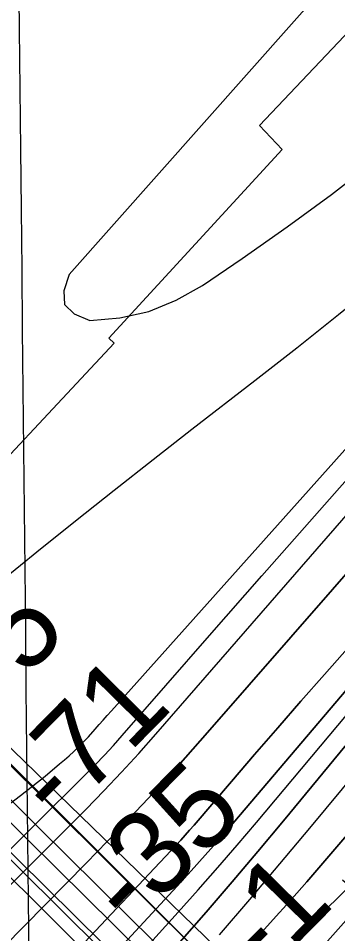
# Model space of a CAD drawing. Extents: x 3625074 to 3663148, y 511451 to 537151.
# Drawn here: x 3650321 to 3650573, y 526251 to 526974 of the extents above; entities that cross this region are included whole.
import ezdxf

# ---------------------------------------------------------------- set-up
doc = ezdxf.new("R2010")
doc.units = 0
for name, color, linetype in [('V-BRDG-OTLN', 7, 'Continuous'), ('V-GRID-MAJR', 7, 'Continuous'), ('V-RAIL-TRAK', 7, 'Continuous'), ('V-RIVR-EDGE', 7, 'Continuous'), ('V-RIVR-RANG', 7, 'Continuous'), ('V-ROAD-CNTR', 7, 'Continuous'), ('V-RRAP-RVMT', 7, 'Continuous'), ('V-TOPO-DPTH', 7, 'Continuous'), ('V-TOPO-MAJR', 7, 'Continuous'), ('V-TOPO-MINR', 7, 'Continuous'), ('V-TOPO-WATR', 7, 'Continuous')]:
    doc.layers.add(name, color=color, linetype=linetype)

msp = doc.modelspace()

# ---------------------------------------------------------------- linework, layer by layer
at = {"layer": 'V-BRDG-OTLN'}
for points in [[(3650466.619, 526233.376), (3650432.7800000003, 526266.924), (3650263.56, 526434.692), (3650110.1520000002, 526589.699), (3649551.378, 527141.481), (3649438.416, 527260.56), (3649318.176, 527382.0210000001), (3649216.966, 527481.724), (3649129.107, 527568.545), (3649032.089, 527665.561), (3648927.4280000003, 527765.202), (3648828.389, 527859.42), (3648732.776, 527955.078), (3648616.7630000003, 528071.781), (3648524.021, 528161.277), (3648427.755, 528254.854), (3648322.355, 528357.2440000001), (3648234.446, 528446.825), (3648138.069, 528546.6140000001), (3648031.9420000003, 528651.064)], [(3648029.22, 528580.951), (3648152.3710000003, 528459.406), (3648235.089, 528375.047), (3648419.215, 528194.649), (3648581.599, 528033.199), (3648719.378, 527896.169), (3648844.5, 527772.034), (3648990.082, 527623.405), (3649174.282, 527438.865), (3649345.787, 527269.291), (3649514.0300000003, 527104.23), (3650072.805, 526552.45), (3650226.2120000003, 526397.441), (3650418.732, 526206.574)], [(3650445.934, 526165.501), (3650249.6, 526360.237), (3650298.863, 526413.02), (3650495.41, 526222.786)]]:
    msp.add_lwpolyline(points, dxfattribs=at)
at = {"layer": 'V-GRID-MAJR'}
msp.add_spline([(3650422.676, 517072.001), (3650361, 523129.575), (3650299.292, 529190.233), (3650237.5840000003, 535250.906), (3650237.5530000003, 535253.975)], degree=3, dxfattribs=at)
at = {"layer": 'V-RAIL-TRAK'}
for points in [[(3651176.9250000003, 525480.6950000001), (3651175.438, 525482.755), (3651162.017, 525499.653), (3651148.586, 525516.242), (3651135.002, 525532.704), (3651121.2600000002, 525549.034), (3651107.366, 525565.238), (3651093.319, 525581.313), (3651079.1240000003, 525597.251), (3651064.776, 525613.057), (3651050.282, 525628.728), (3651035.6410000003, 525644.26), (3651020.855, 525659.657), (3651005.8740000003, 525674.964), (3650821.683, 525855.299), (3650657.99, 526017.836), (3650337.251, 526334.68), (3650200.256, 526471.245), (3650079.715, 526591.307), (3649343.958, 527321.085), (3648906.186, 527750.5380000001)], [(3650648.8740000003, 526008.643), (3650328.127, 526325.495), (3650191.112, 526462.076), (3650070.5870000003, 526582.123), (3649334.869, 527311.865), (3648897.1240000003, 527741.291)]]:
    msp.add_lwpolyline(points, dxfattribs=at)
at = {"layer": 'V-RIVR-EDGE'}
msp.add_lwpolyline([(3650439.7124333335, 526147.384439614), (3650583.542914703, 526289.9065267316), (3650641.4069739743, 526384.0147268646), (3650731.776054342, 526513.4618227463), (3650774.5162543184, 526560.7819424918), (3650831.1544324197, 526644.6876211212), (3650867.319283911, 526703.4302058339), (3650910.028310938, 526738.1435433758), (3650995.5473059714, 526848.3921798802), (3651065.9498638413, 526914.8543508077), (3651174.9660666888, 527059.2635035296)], dxfattribs=at)
at = {"layer": 'V-ROAD-CNTR'}
for points in [[(3648031.9420000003, 528651.064), (3648138.069, 528546.6140000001), (3648234.446, 528446.825), (3648322.355, 528357.2440000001), (3648427.755, 528254.854), (3648524.021, 528161.277), (3648616.7630000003, 528071.781), (3648732.776, 527955.078), (3648828.389, 527859.42), (3648927.4280000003, 527765.202), (3649032.089, 527665.561), (3649129.107, 527568.545), (3649216.966, 527481.724), (3649318.176, 527382.0210000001), (3649438.416, 527260.56), (3650466.619, 526233.376)], [(3648202.45, 528409.127), (3649482.494, 527137.642), (3650569.2800000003, 526064.007)]]:
    msp.add_lwpolyline(points, dxfattribs=at)
at = {"layer": 'V-RRAP-RVMT'}
for points in [[(3650258.6460000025, 526570.0280000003), (3650396.6790000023, 526717.0630000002), (3650392.2980000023, 526721.1820000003), (3650529.2900000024, 526870.1150000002), (3650511.2640000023, 526889.0130000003), (3650659.6110000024, 527045.4040000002), (3650689.8050000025, 527016.8120000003), (3650820.8100000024, 527163.4040000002), (3650815.2010000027, 527168.5400000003), (3650956.6990000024, 527319.3020000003), (3650939.5870000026, 527335.4790000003), (3651078.7220000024, 527480.7920000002), (3651071.6530000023, 527487.3000000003), (3651211.3750000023, 527632.3700000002), (3651209.3340000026, 527634.5750000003), (3651358.7770000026, 527788.6570000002), (3651397.2040000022, 527750.8000000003)], [(3650576.7565261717, 526293.7022029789), (3650594.3980000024, 526278.5060000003), (3650451.4890000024, 526117.6280000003), (3650449.6780000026, 526119.2410000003), (3650319.3340000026, 525968.4000000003), (3650314.8860000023, 525971.7540000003), (3650181.5610000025, 525818.2390000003), (3650168.8170000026, 525829.1190000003), (3650031.4510000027, 525678.4230000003), (3650023.8470000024, 525684.5260000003), (3649886.6090000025, 525534.6540000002), (3649874.9150000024, 525545.4450000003)]]:
    msp.add_lwpolyline(points, dxfattribs=at)
at = {"layer": 'V-TOPO-DPTH'}
for points in [[(3651692.062368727, 527558.7350356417), (3650997.9147449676, 526878.5177507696), (3650979.8977189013, 526860.8630935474), (3650961.8801607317, 526843.2089794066), (3650943.8618044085, 526825.5556798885), (3650925.8429159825, 526807.902923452), (3650892.963706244, 526775.6932542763), (3650891.4016029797, 526774.1290589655), (3650888.359342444, 526770.9229111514), (3650886.8791851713, 526769.2809586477), (3650871.263378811, 526751.5718875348), (3650862.04407572, 526741.0150256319), (3650852.892995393, 526730.3999187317), (3650843.8442492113, 526719.6974443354), (3650834.863725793, 526708.9367249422), (3650530.2897862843, 526340.4055157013), (3650510.088765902, 526316.2095662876), (3650489.728242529, 526292.1499695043), (3650469.128464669, 526268.2949016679), (3650448.3691838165, 526244.5761864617)], [(3650448.3691838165, 526244.5761864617), (3650469.128464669, 526268.2949016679), (3650489.728242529, 526292.1499695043), (3650510.088765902, 526316.2095662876), (3650530.2897862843, 526340.4055157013), (3650834.863725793, 526708.9367249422), (3650843.8442492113, 526719.6974443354), (3650852.892995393, 526730.3999187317), (3650862.04407572, 526741.0150256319), (3650871.263378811, 526751.5718875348), (3650886.8791851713, 526769.2809586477), (3650888.359342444, 526770.9229111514), (3650891.4016029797, 526774.1290589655), (3650892.963706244, 526775.6932542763), (3650925.8429159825, 526807.902923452), (3650943.8618044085, 526825.5556798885), (3650961.8801607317, 526843.2089794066), (3650979.8977189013, 526860.8630935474), (3650997.9147449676, 526878.5177507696), (3651692.062368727, 527558.7350356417)], [(3651702.264755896, 527490.0059608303), (3650965.1996632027, 526754.5239910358), (3650951.737757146, 526740.8675196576), (3650938.4288470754, 526727.0659302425), (3650925.3494309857, 526713.0466637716), (3650912.4230108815, 526698.8822792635), (3650588.450537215, 526337.9473995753), (3650580.391751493, 526328.8956943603), (3650572.382252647, 526319.8009367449), (3650564.4466841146, 526310.6416005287), (3650556.5604024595, 526301.4392119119), (3650548.67210848, 526292.238632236), (3650540.7318458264, 526283.083515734), (3650532.7136301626, 526273.9965939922), (3650524.6434458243, 526264.9551354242), (3650407.0184055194, 526134.3017048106)], [(3650364.8187106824, 526235.3781282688), (3650445.598814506, 526321.0954960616), (3650449.1837215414, 526324.955293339), (3650452.7306778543, 526328.849159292), (3650456.220708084, 526332.7941282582), (3650459.6727875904, 526336.7731659), (3650489.180573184, 526371.2885408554), (3650507.411387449, 526392.5044640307), (3650525.7132893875, 526413.6585696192), (3650544.121822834, 526434.7199488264), (3650562.6014439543, 526455.7195104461), (3650838.9989685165, 526768.2123698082), (3650852.297892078, 526782.9255137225), (3650865.8032137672, 526797.4424526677), (3650879.618132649, 526811.6650841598), (3650893.6394496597, 526825.691510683), (3651411.363072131, 527332.5624593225)], [(3651411.363072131, 527332.5624593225), (3650893.6394496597, 526825.691510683), (3650879.618132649, 526811.6650841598), (3650865.8032137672, 526797.4424526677), (3650852.297892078, 526782.9255137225), (3650838.9989685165, 526768.2123698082), (3650562.6014439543, 526455.7195104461), (3650544.121822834, 526434.7199488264), (3650525.7132893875, 526413.6585696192), (3650507.411387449, 526392.5044640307), (3650489.180573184, 526371.2885408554), (3650459.6727875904, 526336.7731659), (3650456.220708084, 526332.7941282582), (3650452.7306778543, 526328.849159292), (3650449.1837215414, 526324.955293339), (3650445.598814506, 526321.0954960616), (3650364.8187106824, 526235.3781282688)], [(3649957.0288745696, 525760.6085749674), (3650446.355027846, 526288.6859431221), (3650457.506242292, 526300.8745096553), (3650468.5529476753, 526313.1558857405), (3650479.4428894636, 526325.5764761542), (3650490.228322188, 526338.0898761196), (3650599.3334084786, 526466.3116123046), (3650645.195783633, 526519.9095894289), (3650691.2540820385, 526573.3377250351), (3650737.6062653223, 526626.5110983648), (3650784.1543718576, 526679.5146301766), (3650862.9472667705, 526768.7374374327), (3650870.3328100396, 526776.9196134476), (3650877.8341351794, 526784.991827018), (3650885.5091331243, 526792.899096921), (3650893.29991294, 526800.6964043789), (3651056.5908821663, 526960.6093811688), (3651146.1118159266, 527048.2829244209)], [(3651146.1118159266, 527048.2829244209), (3651056.5908821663, 526960.6093811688), (3650893.29991294, 526800.6964043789), (3650885.5091331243, 526792.899096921), (3650877.8341351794, 526784.991827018), (3650870.3328100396, 526776.9196134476), (3650862.9472667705, 526768.7374374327), (3650784.1543718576, 526679.5146301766), (3650737.6062653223, 526626.5110983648), (3650691.2540820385, 526573.3377250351), (3650645.195783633, 526519.9095894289), (3650599.3334084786, 526466.3116123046), (3650490.228322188, 526338.0898761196), (3650479.4428894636, 526325.5764761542), (3650468.5529476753, 526313.1558857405), (3650457.506242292, 526300.8745096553), (3650446.355027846, 526288.6859431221), (3649957.0288745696, 525760.6085749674)], [(3650146.207048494, 526075.142775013), (3650374.886912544, 526307.1099208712), (3650399.310000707, 526332.3336360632), (3650423.4248010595, 526357.8435759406), (3650447.077169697, 526383.7828528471), (3650470.4212505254, 526410.0083544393), (3650601.877848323, 526560.3913528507), (3650640.9491639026, 526604.9339514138), (3650680.12170854, 526649.3870377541), (3650719.4460967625, 526693.7058557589), (3650758.871714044, 526737.9351615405), (3650785.142349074, 526767.3053636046), (3650811.818499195, 526796.4843178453), (3650838.9074330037, 526825.2662204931), (3650866.6155423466, 526853.4525457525), (3650894.736435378, 526881.2418194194), (3651057.610823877, 527038.7330844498)], [(3651057.610823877, 527038.7330844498), (3650894.736435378, 526881.2418194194), (3650866.6155423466, 526853.4525457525), (3650838.9074330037, 526825.2662204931), (3650811.818499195, 526796.4843178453), (3650785.142349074, 526767.3053636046), (3650758.871714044, 526737.9351615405), (3650719.4460967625, 526693.7058557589), (3650680.12170854, 526649.3870377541), (3650640.9491639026, 526604.9339514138), (3650601.877848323, 526560.3913528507), (3650470.4212505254, 526410.0083544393), (3650447.077169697, 526383.7828528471), (3650423.4248010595, 526357.8435759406), (3650399.310000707, 526332.3336360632), (3650374.886912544, 526307.1099208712), (3650146.207048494, 526075.142775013)]]:
    msp.add_lwpolyline(points, dxfattribs=at)
at = {"layer": 'V-TOPO-MAJR'}
msp.add_lwpolyline([(3650100.2940049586, 526075.6306164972), (3650374.4186820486, 526349.476525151), (3650388.5798714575, 526363.9210870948), (3650402.535851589, 526378.5572815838), (3650416.1840178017, 526393.4809248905), (3650429.626974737, 526408.596200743), (3650666.753340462, 526680.8795919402), (3650691.3687983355, 526709.0497430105), (3650716.0465949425, 526737.1649929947), (3650740.817899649, 526765.1978913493), (3650765.65154309, 526793.1758886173), (3650808.0581182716, 526840.7918809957), (3650811.776755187, 526844.8810635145), (3650815.550704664, 526848.9174431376), (3650819.4076229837, 526852.8746184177), (3650823.3198538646, 526856.7789908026), (3650903.5998885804, 526935.2513750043), (3650947.7602801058, 526978.2834358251)], dxfattribs=at)
at = {"layer": 'V-TOPO-MINR'}
for points in [[(3650448.3691838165, 526244.5761864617), (3650469.128464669, 526268.2949016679), (3650489.728242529, 526292.1499695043), (3650510.088765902, 526316.2095662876), (3650530.2897862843, 526340.4055157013), (3650834.863725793, 526708.9367249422), (3650843.8442492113, 526719.6974443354), (3650852.892995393, 526730.3999187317), (3650862.04407572, 526741.0150256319), (3650871.263378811, 526751.5718875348), (3650886.8791851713, 526769.2809586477), (3650888.359342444, 526770.9229111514), (3650891.4016029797, 526774.1290589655), (3650892.963706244, 526775.6932542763), (3650925.8429159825, 526807.902923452), (3650943.8618044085, 526825.5556798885), (3650961.8801607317, 526843.2089794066), (3650979.8977189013, 526860.8630935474), (3650997.9147449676, 526878.5177507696), (3651692.062368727, 527558.7350356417)], [(3650312.611856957, 526352.7046855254), (3650322.571871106, 526360.1477891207), (3650332.36125389, 526367.813926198), (3650342.036882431, 526375.6287522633), (3650353.53983215, 526385.13613723), (3650357.3352083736, 526388.3569839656), (3650361.072860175, 526391.6418169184), (3650364.7239253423, 526395.0226291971), (3650368.317266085, 526398.467427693), (3650374.2961959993, 526404.3501609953), (3650376.4533527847, 526406.6362607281), (3650381.720279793, 526412.6503259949), (3650384.877450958, 526416.2439164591), (3650388.0421473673, 526419.830846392), (3650391.218131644, 526423.407785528), (3650394.401641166, 526426.9780641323), (3650763.2560876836, 526839.3352887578), (3650777.910302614, 526855.3912889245), (3650792.774206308, 526871.246730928), (3650807.9526431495, 526886.8013356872), (3650823.340768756, 526902.1553822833), (3651420.3333790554, 527486.0123070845)], [(3650364.8187106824, 526235.3781282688), (3650445.598814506, 526321.0954960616), (3650449.1837215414, 526324.955293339), (3650452.7306778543, 526328.849159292), (3650456.220708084, 526332.7941282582), (3650459.6727875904, 526336.7731659), (3650489.180573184, 526371.2885408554), (3650507.411387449, 526392.5044640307), (3650525.7132893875, 526413.6585696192), (3650544.121822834, 526434.7199488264), (3650562.6014439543, 526455.7195104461), (3650838.9989685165, 526768.2123698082), (3650852.297892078, 526782.9255137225), (3650865.8032137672, 526797.4424526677), (3650879.618132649, 526811.6650841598), (3650893.6394496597, 526825.691510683), (3651411.363072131, 527332.5624593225)], [(3650292.2936542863, 526296.0404722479), (3650374.27561385, 526376.9932440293), (3650381.670071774, 526384.4586769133), (3650388.9513751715, 526392.0305322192), (3650396.06294678, 526399.7620211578), (3650403.0613638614, 526407.599932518), (3650471.8615246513, 526486.3951613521), (3650513.2519051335, 526533.6427568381), (3650554.7447438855, 526580.7999038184), (3650596.3912700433, 526627.8213780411), (3650638.1402544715, 526674.7524037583), (3650785.671206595, 526840.0514711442), (3650794.85185471, 526850.1289532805), (3650804.166513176, 526860.0783851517), (3650813.68218717, 526869.8357416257), (3650823.3318715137, 526879.4650478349), (3651040.044396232, 527091.3519610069)], [(3649957.0288745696, 525760.6085749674), (3650446.355027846, 526288.6859431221), (3650457.506242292, 526300.8745096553), (3650468.5529476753, 526313.1558857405), (3650479.4428894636, 526325.5764761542), (3650490.228322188, 526338.0898761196), (3650599.3334084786, 526466.3116123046), (3650645.195783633, 526519.9095894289), (3650691.2540820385, 526573.3377250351), (3650737.6062653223, 526626.5110983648), (3650784.1543718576, 526679.5146301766), (3650862.9472667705, 526768.7374374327), (3650870.3328100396, 526776.9196134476), (3650877.8341351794, 526784.991827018), (3650885.5091331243, 526792.899096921), (3650893.29991294, 526800.6964043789), (3651056.5908821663, 526960.6093811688), (3651146.1118159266, 527048.2829244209)], [(3650607.587148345, 527049.0786352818), (3650361.123263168, 526771.3075854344), (3650356.982445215, 526758.5068327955), (3650357.5489575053, 526747.8286066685), (3650365.176465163, 526740.3341703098), (3650377.5113030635, 526734.962260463), (3650401.203136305, 526737.180953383), (3650424.0618979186, 526742.0802654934), (3650445.67105209, 526751.000506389), (3650466.447134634, 526762.6013664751), (3650497.753269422, 526784.0407687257), (3650533.1528155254, 526809.0002981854), (3650568.077982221, 526834.5890885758), (3650602.2915798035, 526861.1217703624), (3650636.0307979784, 526888.28371308), (3650676.9839323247, 526922.1852151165), (3650693.605595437, 526936.1307311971), (3650710.1023189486, 526950.2205894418), (3650726.411633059, 526964.5269609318), (3650742.5960075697, 526978.9776745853)], [(3650146.207048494, 526075.142775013), (3650374.886912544, 526307.1099208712), (3650399.310000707, 526332.3336360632), (3650423.4248010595, 526357.8435759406), (3650447.077169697, 526383.7828528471), (3650470.4212505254, 526410.0083544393), (3650601.877848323, 526560.3913528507), (3650640.9491639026, 526604.9339514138), (3650680.12170854, 526649.3870377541), (3650719.4460967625, 526693.7058557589), (3650758.871714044, 526737.9351615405), (3650785.142349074, 526767.3053636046), (3650811.818499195, 526796.4843178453), (3650838.9074330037, 526825.2662204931), (3650866.6155423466, 526853.4525457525), (3650894.736435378, 526881.2418194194), (3651057.610823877, 527038.7330844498)], [(3650479.8793980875, 526250.2894598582), (3650503.77018517, 526278.2485244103), (3650527.4744269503, 526306.3659197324), (3650551.0543051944, 526334.5888689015), (3650628.3430219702, 526427.724321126), (3650674.392253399, 526482.7964580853), (3650720.712974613, 526537.6375471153), (3650767.4409305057, 526592.1320642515), (3650814.4403761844, 526646.3955334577), (3650857.4100249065, 526695.6345823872), (3650883.460550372, 526724.7916784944), (3650909.953531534, 526753.5312477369), (3650937.1101962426, 526781.6445266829), (3650964.709316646, 526809.3402787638), (3651093.6898085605, 526935.7848366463), (3651186.0713412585, 527026.4301053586)], [(3650298.8012314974, 526522.8101225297), (3650322.6893315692, 526542.0025507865), (3650335.6996396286, 526552.5218700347), (3650366.110753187, 526576.951347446), (3650396.624179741, 526601.2515124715), (3650427.291075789, 526625.3577089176), (3650458.0602848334, 526649.3345929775), (3650507.6852013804, 526687.7525230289), (3650540.767604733, 526713.634587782), (3650573.6714461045, 526739.7393800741), (3650606.3074445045, 526766.178263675), (3650638.764880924, 526792.8398748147), (3650672.542525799, 526820.8755356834), (3650687.8152593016, 526833.8662674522), (3650702.872380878, 526847.0964969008), (3650717.6060845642, 526860.6859728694), (3650732.1241763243, 526874.5149465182), (3650746.482558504, 526888.5215108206), (3650760.8438969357, 526902.5250423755), (3650775.209669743, 526916.5240248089), (3650789.5783988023, 526930.5199744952), (3650876.824977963, 527015.4761258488)], [(3650208.901126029, 526005.4410428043), (3650447.1628441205, 526268.2845100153), (3650462.843752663, 526285.7821761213), (3650478.39044395, 526303.3969506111), (3650493.7358093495, 526321.1873876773), (3650508.946957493, 526339.0949331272), (3650717.9414593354, 526587.991493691), (3650745.158542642, 526620.163728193), (3650772.5323780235, 526652.2010265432), (3650800.1413415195, 526684.0359206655), (3650827.9070570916, 526715.7358786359), (3650874.9143260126, 526769.0068658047), (3650879.3464101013, 526773.9203489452), (3650883.8483160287, 526778.7675499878), (3650888.454954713, 526783.5153278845), (3650893.1314152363, 526788.1968236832), (3650991.330031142, 526884.3779409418), (3651045.156868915, 526937.1016119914), (3651098.981900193, 526989.8271271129)]]:
    msp.add_lwpolyline(points, dxfattribs=at)
at = {"layer": 'V-TOPO-WATR'}
msp.add_lwpolyline([(3650407.0184055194, 526134.3017048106), (3650524.6434458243, 526264.9551354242), (3650532.7136301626, 526273.9965939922), (3650540.7318458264, 526283.083515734), (3650548.67210848, 526292.238632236), (3650556.5604024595, 526301.4392119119), (3650564.4466841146, 526310.6416005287), (3650572.382252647, 526319.8009367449), (3650580.391751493, 526328.8956943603), (3650588.450537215, 526337.9473995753), (3650912.4230108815, 526698.8822792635), (3650925.3494309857, 526713.0466637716), (3650938.4288470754, 526727.0659302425), (3650951.737757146, 526740.8675196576), (3650965.1996632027, 526754.5239910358), (3651702.264755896, 527490.0059608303)], dxfattribs=at)

# ---------------------------------------------------------------- texts
at = {"layer": 'V-RIVR-RANG'}
for s, p in [('-75', (3650270.6376920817, 526396.1251786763)), ('-71', (3650352.60351613, 526336.8281878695)), ('-35', (3650410.49549058, 526253.1110073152)), ('-1', (3650515.424063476, 526217.1081205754))]:
    msp.add_text(s, height=67.0000000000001, rotation=45.40919444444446, dxfattribs=at).set_placement(p)

doc.saveas('drawing.dxf')
